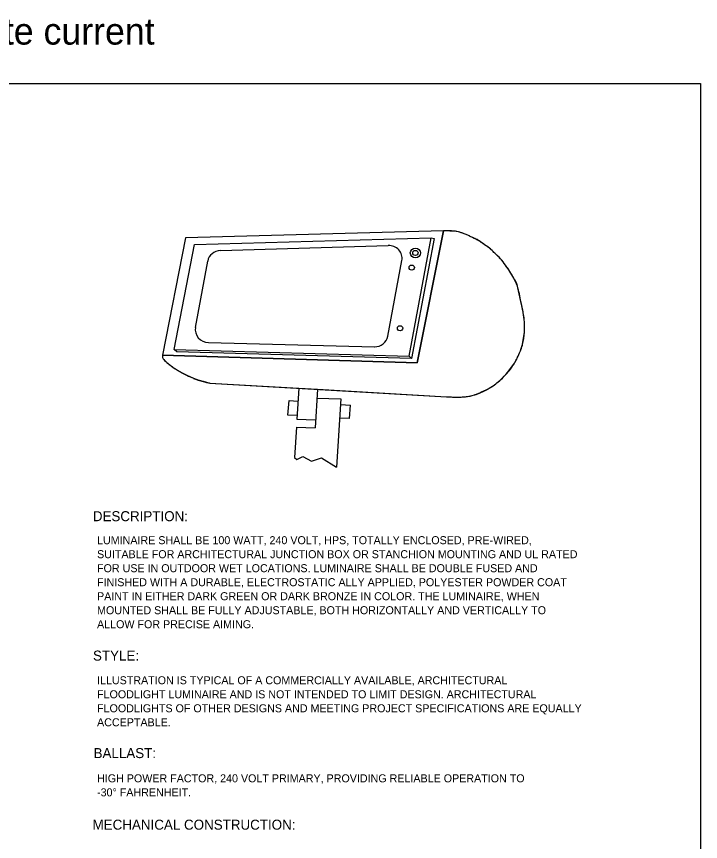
# Model space of a CAD drawing. Extents: x 99968 to 128667, y 90163 to 102182.
# Drawn here: x 122542 to 123567, y 100945 to 102182 of the extents above; entities that cross this region are included whole.
import ezdxf

# ---------------------------------------------------------------- set-up
doc = ezdxf.new("R2010")
doc.units = 0
for name, color, linetype in [('Default', 7, 'Continuous'), ('Level 7', 7, 'Continuous'), ('RD Standard Plans Active', 7, 'Continuous')]:
    doc.layers.add(name, color=color, linetype=linetype)

msp = doc.modelspace()

# ---------------------------------------------------------------- linework, layer by layer
at = {"layer": 'Default'}
msp.add_lwpolyline([(120367.5, 102081.5), (123567.1, 102081.5), (123567.1, 99881.9), (120367.5, 99881.9)], close=True, dxfattribs=at)
at = {"layer": 'RD Standard Plans Active'}
for p, q in [((122847.4, 101831.2), (123098.9, 101838.9)), ((123266.2, 101820), (123265, 101821.3)), ((122809.9, 101715.9), (122828.2, 101815.4)), ((123098.5, 101702.9), (123119.4, 101816.4)), ((123297.8, 101755), (123292.5, 101777.8)), ((123297.9, 101754.4), (123297.8, 101755)), ((123300.2, 101690.3), (123303.1, 101708.9)), ((122781.8, 101679.6), (122778, 101683.1)), ((122829.2, 101693.4), (123078.1, 101687.1)), ((123300, 101689.6), (123300.2, 101690.3)), ((122760.4, 101674.5), (122760.4, 101670.7)), ((122760.4, 101674.5), (122760.4, 101670.7)), ((122760.4, 101674.5), (122760.4, 101670.7)), ((122760.4, 101670.7), (122761.6, 101668.9)), ((123277.8, 101648.2), (123288.1, 101662.2)), ((123277.7, 101648.1), (123277.8, 101648.2)), ((122797.1, 101644.2), (122806.7, 101639.8)), ((122829.6, 101633.1), (122831.3, 101632.5)), ((122831.3, 101632.5), (123186.2, 101612)), ((122964.8, 101624.8), (122961.7, 101578.4)), ((122993, 101623.2), (122989.2, 101565.6)), ((122993, 101623.2), (123186.2, 101612)), ((122992.1, 101610), (123028, 101609)), ((123028, 101609), (123021.3, 101506.4)), ((123239, 101619.2), (123239.3, 101619.3)), ((122948.3, 101584.6), (122950.2, 101606.3)), ((122950.2, 101606.3), (122963.5, 101605.3)), ((123027.5, 101600.6), (123042.4, 101599.5)), ((123040.6, 101579.2), (123042.4, 101599.5)), ((122962.1, 101583.8), (122948.3, 101584.6)), ((122961.7, 101578.4), (122990, 101577.6)), ((123040.6, 101579.2), (123026.1, 101580.1)), ((122961.3, 101566.4), (122958.3, 101520.9)), ((122961.3, 101566.4), (122989.2, 101565.6))]:
    msp.add_line(p, q, dxfattribs=at)
msp.add_lwpolyline([(123142.4, 101663), (123182, 101861), (122794.7, 101850.2), (122760.4, 101674.5)], close=True, dxfattribs=at)
for points in [[(123182, 101861), (123142.4, 101663), (122760.4, 101674.5)], [(123182, 101861), (123142.4, 101663), (122760.4, 101674.5)], [(122778, 101683.1), (123130.2, 101672.7), (123163.3, 101850.4), (123168, 101849.1), (123134, 101669.2), (123130.2, 101672.7)], [(122778, 101683.1), (122808.2, 101840.2), (123163.3, 101850.4)], [(123134, 101669.5), (122781.8, 101679.6)], [(122831.3, 101632.5), (122964.8, 101624.8), (122993, 101623.2)], [(122831.3, 101632.5), (122964.8, 101624.8), (122993, 101623.2), (123186.2, 101612)], [(122958.3, 101520.9), (122961.8, 101517.8), (122970.9, 101522.6), (122984.1, 101515.5), (122999, 101520.7), (123021.3, 101506.4)]]:
    msp.add_lwpolyline(points, dxfattribs=at)
for centre, major_axis, start_param, end_param in [((122848, 101812.1), (-20.1, 0), 4.74416, 6.109633), ((123099.5, 101819.7), (20.1, 0), 6.109633, 7.885753), ((122829.7, 101712.6), (20.1, 0), 2.96804, 4.685751), ((123078.6, 101706.2), (20.1, 0), 4.685751, 6.109633)]:
    msp.add_ellipse(centre, major_axis=major_axis, ratio=0.951715, start_param=start_param, end_param=end_param, dxfattribs=at)
for centre, major_axis in [((123139.6, 101827.6), (7.64, 0)), ((123139.6, 101827.6), (4.01, 0)), ((123134.1, 101805.6), (4.01, 0)), ((123116.6, 101714.8), (4.01, 0))]:
    msp.add_ellipse(centre, major_axis=major_axis, ratio=0.951715, dxfattribs=at)
for points in [[(123186.2, 101612), (123198.3, 101611.5), (123211.7, 101611.9), (123228.3, 101614.9), (123239, 101619.2), (123252.2, 101625.9), (123267.3, 101637.6), (123277.8, 101648.2), (123288.2, 101662.4), (123295.8, 101678.1), (123300.2, 101690.3), (123303.1, 101708.9), (123303.1, 101724.1), (123301.3, 101738.4), (123297.9, 101754.4), (123292.5, 101777.8), (123285.8, 101792.2), (123272.9, 101811.8), (123265, 101821.3), (123258.7, 101827.3), (123250.8, 101834.8), (123242.8, 101840.4), (123235.3, 101845.6), (123225.5, 101850.7), (123210.4, 101857.3), (123197.7, 101860.3), (123182, 101861)], [(123186.2, 101612), (123198.3, 101611.5), (123211.7, 101611.9), (123228.3, 101614.9), (123239, 101619.2), (123252.2, 101625.9), (123267.3, 101637.6), (123277.8, 101648.2), (123288.2, 101662.4), (123295.8, 101678.1), (123300.2, 101690.3), (123303.1, 101708.9), (123303.1, 101724.1), (123301.3, 101738.4), (123297.9, 101754.4), (123292.5, 101777.8), (123285.8, 101792.2), (123272.9, 101811.8), (123265, 101821.3), (123258.7, 101827.3), (123250.8, 101834.8), (123242.8, 101840.4), (123235.3, 101845.6), (123225.5, 101850.7), (123210.4, 101857.3), (123197.7, 101860.3), (123182, 101861)], [(122760.4, 101670.7), (122761.6, 101668.9), (122763.6, 101666.5), (122770.5, 101660.6), (122782.7, 101651.9), (122797.1, 101644.2), (122806.7, 101639.8), (122823.5, 101634.6), (122829.5, 101633.1), (122831.3, 101632.5)], [(122760.4, 101670.7), (122761.6, 101668.9), (122763.6, 101666.5), (122770.5, 101660.6), (122782.7, 101651.9), (122797.1, 101644.2), (122806.7, 101639.8), (122823.5, 101634.6), (122829.5, 101633.1), (122831.3, 101632.5)], [(122823.5, 101634.6), (122829.5, 101633.1), (122829.6, 101633.1)]]:
    msp.add_spline(points, degree=3, dxfattribs=at)
for points, degree in [([(123235.7, 101845.3), (123235.5, 101845.4), (123235.4, 101845.5), (123235.3, 101845.6), (123232.2, 101847.7), (123228.8, 101849.1), (123225.5, 101850.7), (123220.6, 101853.1), (123215.6, 101855.3), (123210.4, 101857.3), (123206.3, 101858.8), (123202, 101860.1), (123197.7, 101860.3), (123192.4, 101860.5), (123187.2, 101860.8), (123182, 101861)], 3), ([(123244.6, 101839.1), (123244, 101839.6), (123243.4, 101840), (123242.8, 101840.4), (123240.4, 101842.1), (123238.1, 101843.7), (123235.7, 101845.3)], 3), ([(123265, 101821.3), (123262.9, 101823.3), (123260.8, 101825.3), (123258.7, 101827.3), (123256.1, 101829.8), (123253.6, 101832.5), (123250.8, 101834.8), (123248.8, 101836.4), (123246.7, 101837.7), (123244.6, 101839.1)], 3), ([(123272.9, 101811.8), (123270.7, 101814.6), (123268.6, 101817.5), (123266.2, 101820)], 2), ([(123292.5, 101777.8), (123291.2, 101782.9), (123288.6, 101787.6), (123285.8, 101792.2), (123281.8, 101799.1), (123277.6, 101805.6), (123272.9, 101811.8)], 3), ([(123301.3, 101738.4), (123300.2, 101743.8), (123299.1, 101749.1), (123297.9, 101754.4)], 2), ([(123303.2, 101721.5), (123303.2, 101722.3), (123303.1, 101723.2), (123303.1, 101724.1), (123302.7, 101728.9), (123302.3, 101733.7), (123301.3, 101738.4)], 3), ([(123303.1, 101708.9), (123303.3, 101713.1), (123303.4, 101717.3), (123303.2, 101721.5)], 2), ([(123288.1, 101662.2), (123288.1, 101662.2), (123288.2, 101662.3), (123288.2, 101662.4), (123291.2, 101667.5), (123293.6, 101672.7), (123295.8, 101678.1), (123297.4, 101681.9), (123298.9, 101685.6), (123300, 101689.6)], 3), ([(122761.6, 101668.9), (122762.1, 101668), (122762.8, 101667.2), (122763.6, 101666.5), (122765.8, 101664.4), (122768.1, 101662.5), (122770.5, 101660.6), (122774.4, 101657.6), (122778.4, 101654.5), (122782.7, 101651.9)], 3), ([(122782.7, 101651.9), (122787.4, 101649.1), (122792.2, 101646.7), (122797.1, 101644.2)], 2), ([(123252.2, 101625.9), (123252.2, 101625.9), (123252.2, 101625.9), (123252.2, 101625.9), (123257.7, 101629.2), (123262.5, 101633.3), (123267.3, 101637.6), (123271, 101640.9), (123274.4, 101644.4), (123277.7, 101648.1)], 3), ([(122806.7, 101639.8), (122812.2, 101637.6), (122817.8, 101636.1), (122823.5, 101634.6)], 2), ([(123239.3, 101619.3), (123243.7, 101621.3), (123248, 101623.3), (123252.2, 101625.9)], 2), ([(123186.2, 101612), (123190.2, 101611.9), (123194.3, 101611.7), (123198.3, 101611.5), (123198.9, 101611.5), (123199.4, 101611.5), (123200, 101611.5)], 3), ([(123200, 101611.5), (123203.9, 101611.4), (123207.8, 101611.7), (123211.7, 101611.9), (123217.3, 101612.3), (123222.9, 101613.2), (123228.3, 101614.9)], 3), ([(123228.3, 101614.9), (123232, 101616.1), (123235.5, 101617.6), (123239, 101619.2)], 2)]:
    msp.add_open_spline(points, degree=degree, dxfattribs=at)

# ---------------------------------------------------------------- texts
at = {"layer": 'Level 7'}
msp.add_text('Effective Letting Date current', height=40, dxfattribs=at).set_placement((122058.8, 102140))
at = {"layer": 'RD Standard Plans Active'}
for s, height, p in [('DESCRIPTION:', 15, (122656, 101425.5)), ('LUMINAIRE SHALL BE 100 WATT, 240 VOLT, HPS, TOTALLY ENCLOSED, PRE-WIRED,', 12, (122662.3, 101391)), ('SUITABLE FOR ARCHITECTURAL JUNCTION BOX OR STANCHION MOUNTING AND UL RATED', 12, (122662.3, 101370)), ('FOR USE IN OUTDOOR WET LOCATIONS. LUMINAIRE SHALL BE DOUBLE FUSED AND', 12, (122662.3, 101349)), ('FINISHED WITH A DURABLE, ELECTROSTATIC ALLY APPLIED, POLYESTER POWDER COAT', 12, (122662.3, 101328)), ('PAINT IN EITHER DARK GREEN OR DARK BRONZE IN COLOR. THE LUMINAIRE, WHEN', 12, (122662.3, 101307)), ('MOUNTED SHALL BE FULLY ADJUSTABLE, BOTH HORIZONTALLY AND VERTICALLY TO', 12, (122662.3, 101286)), ('ALLOW FOR PRECISE AIMING.', 12, (122662.3, 101265)), ('STYLE:', 15, (122656.2, 101216.5)), ('ILLUSTRATION IS TYPICAL OF A COMMERCIALLY AVAILABLE, ARCHITECTURAL', 12, (122662.3, 101181)), ('FLOODLIGHT LUMINAIRE AND IS NOT INTENDED TO LIMIT DESIGN. ARCHITECTURAL', 12, (122662.3, 101160)), ('FLOODLIGHTS OF OTHER DESIGNS AND MEETING PROJECT SPECIFICATIONS ARE EQUALLY', 12, (122662.3, 101139)), ('ACCEPTABLE.', 12, (122662.3, 101118)), ('BALLAST:', 15, (122657.1, 101070.3)), ('HIGH POWER FACTOR, 240 VOLT PRIMARY, PROVIDING RELIABLE OPERATION TO', 12, (122662.3, 101034)), ('-30° FAHRENHEIT.', 12, (122662.3, 101013)), ('MECHANICAL CONSTRUCTION:', 15, (122655.6, 100963))]:
    msp.add_text(s, height=height, dxfattribs=at).set_placement(p)

doc.saveas('drawing.dxf')
